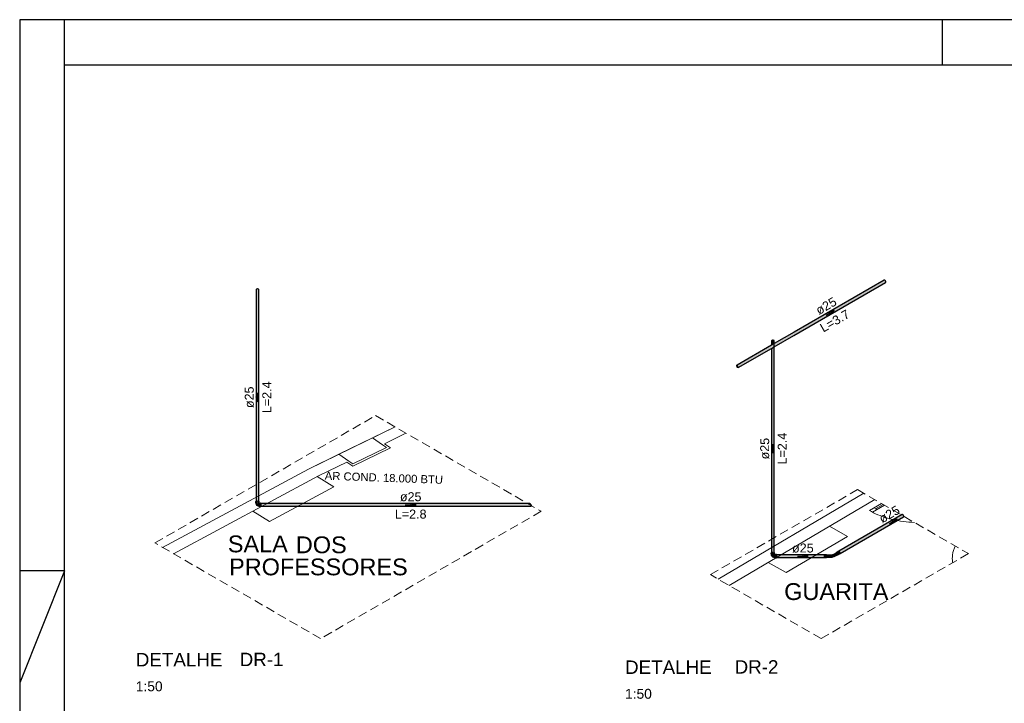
# Model space of a CAD drawing. Header units: millimetres. Extents: x 567 to 934, y -1 to 364.
# Tile 935 of 1056: x 874 to 896, y 87 to 102. Entities that reach past the tile are written whole.
import ezdxf

# ---------------------------------------------------------------- set-up
doc = ezdxf.new("R2010")
doc.units = ezdxf.units.MM
doc.header["$MEASUREMENT"] = 0
doc.linetypes.add('JIS_02_2.0', pattern=[0.3, 0.2, -0.1])
doc.linetypes.add('NULL', pattern=[0])
doc.layers.get('0').update_dxf_attribs({"lineweight": 18})
for name, color, linetype, lineweight in [('A-ANNO-NOTE', 7, 'Continuous', 13), ('A-AREA-IDEN', 7, 'Continuous', 9), ('A-DETL-GENF', 7, 'Continuous', 13), ('A-DETL-GENF-HDLN', 7, 'Continuous', 13), ('A-WALL', 7, 'Continuous', 25), ('AF-Condutos Reúso', 200, 'Continuous', 25), ('AF-Conexões Reúso', 216, 'Continuous', 18), ('AF-Sentido conduto Reúso', 200, 'Continuous', 30), ('AF-Textos conduto Reúso', 7, 'Continuous', 9), ('AL-Condutos', 3, 'Continuous', 25), ('AL-Sentido conduto', 3, 'Continuous', 30), ('AL-Textos conduto', 7, 'Continuous', 9), ('C-PROP-LINE', 7, 'Continuous', 25), ('DI-Elementos em corte', 9, 'Continuous', 18), ('DI-Área do detalhe', 10, 'JIS_02_2.0', 0), ('Q-SPCQ', 7, 'Continuous', 13), ('S-COLS', 7, 'Continuous', 13), ('Textos', 7, 'Continuous', 9)]:
    doc.layers.add(name, color=color, linetype=linetype, lineweight=lineweight)
doc.layers.add('FOLHA_PADRÃO', color=7, linetype='Continuous')
doc.styles.add('Arial', font='arial.ttf')
doc.styles.add('ArialBlack', font='txt')

# ---------------------------------------------------------------- blocks, each defined once
blk = doc.blocks.new('A2')
at = {"layer": 'FOLHA_PADRÃO', "color": 1}
for q in [(0, -14.8), (0, -12.3)]:
    blk.add_line((1, -12.3), q, dxfattribs=at)
at = {"layer": 'FOLHA_PADRÃO', "color": 1, "linetype": 'Continuous'}
for points in [[(0, -42), (59.4, -42), (59.4, 0), (0, 0), (0, -42)], [(1, -1), (1, 0)], [(20.6, -1.008), (20.6, -0.008)]]:
    blk.add_lwpolyline(points, dxfattribs=at)
at = {"layer": 'FOLHA_PADRÃO', "color": 6, "linetype": 'Continuous'}
blk.add_lwpolyline([(1, -1.008), (58.4, -1.008), (58.4, -41.008), (1, -41.008), (1, -1.008)], dxfattribs=at)

msp = doc.modelspace()

# ---------------------------------------------------------------- hatches: boundary and pattern name
at = {"layer": 'AF-Condutos Reúso', "linetype": 'Continuous'}
for points in [[(879.469, 91.281), (879.471, 91.258), (879.488, 91.248), (879.513, 91.249), (879.529, 91.26), (879.529, 96.003), (879.525, 96.009), (879.504, 96.017), (879.48, 96.014), (879.469, 96.001)], [(879.529, 91.268), (879.529, 96.003), (879.529, 91.318)], [(890.974, 94.855), (890.974, 94.762), (891.035, 94.796), (891.035, 94.85), (891.031, 94.864), (891.01, 94.872), (890.986, 94.868)], [(890.974, 90.135), (890.976, 90.113), (890.994, 90.103), (890.995, 90.347), (890.994, 94.838), (890.994, 94.703), (890.976, 94.693), (890.976, 94.848)], [(891.035, 90.115), (891.03, 90.138), (891.035, 90.136), (891.035, 94.85), (891.034, 94.726), (890.994, 94.703), (890.995, 90.347), (890.994, 90.103), (891.007, 90.102), (891.029, 90.108)], [(891.035, 90.122), (891.035, 94.857), (891.035, 90.172)], [(890.974, 90.12), (890.976, 94.693), (890.974, 94.692)], [(891.035, 90.115), (891.035, 94.727), (891.035, 94.726)], [(879.579, 91.169), (885.599, 91.169), (885.615, 91.176), (885.611, 91.199), (885.59, 91.222), (885.566, 91.23), (879.579, 91.23)], [(892.475, 90.164), (892.483, 90.163), (893.902, 90.983), (893.894, 90.983)], [(892.48, 90.162), (892.48, 90.162), (893.911, 90.978), (893.902, 90.983)], [(893.911, 90.978), (892.482, 90.163), (892.489, 90.156)], [(892.488, 90.156), (892.489, 90.156), (893.919, 90.969), (893.911, 90.978)], [(893.927, 90.936), (892.488, 90.105), (893.922, 90.93)], [(892.49, 90.157), (892.496, 90.147), (893.919, 90.969)], [(892.496, 90.147), (893.925, 90.957), (893.919, 90.969), (892.496, 90.147)], [(892.503, 90.137), (893.925, 90.957), (892.497, 90.147)], [(892.502, 90.136), (893.928, 90.946), (893.925, 90.957), (892.502, 90.136)], [(892.507, 90.126), (893.928, 90.946), (892.504, 90.137)], [(892.505, 90.111), (893.922, 90.93), (892.507, 90.116)], [(892.506, 90.125), (893.927, 90.936), (893.928, 90.946), (892.506, 90.125)], [(892.506, 90.116), (893.927, 90.936), (892.507, 90.125)], [(891.035, 90.115), (891.035, 90.136), (891.03, 90.138)], [(891.085, 90.085), (891.085, 90.083), (892.152, 90.076), (892.152, 90.085)], [(892.152, 90.076), (891.085, 90.083), (891.085, 90.076), (892.152, 90.066)], [(892.152, 90.066), (891.085, 90.076), (891.085, 90.066), (892.152, 90.053)], [(892.152, 90.053), (891.085, 90.066), (891.085, 90.053), (892.152, 90.053)], [(892.152, 90.041), (892.152, 90.053), (891.085, 90.053), (891.085, 90.041)], [(892.152, 90.031), (892.152, 90.041), (891.085, 90.041), (891.085, 90.031)], [(892.152, 90.024), (892.152, 90.031), (891.085, 90.031), (891.085, 90.024)]]:
    msp.add_hatch(color=201, dxfattribs=at).paths.add_polyline_path(points)
at = {"layer": 'AF-Conexões Reúso', "linetype": 'Continuous'}
for points in [[(879.469, 91.281), (879.459, 91.259), (879.478, 91.244), (879.49, 91.248), (879.47, 91.26), (879.53, 91.271), (879.469, 91.266)], [(879.541, 91.258), (879.541, 91.265), (879.52, 91.244), (879.478, 91.244), (879.464, 91.254), (879.463, 91.246), (879.488, 91.235), (879.51, 91.235), (879.529, 91.241)], [(879.465, 91.244), (879.464, 91.229), (879.469, 91.219), (879.469, 91.241)], [(879.469, 91.271), (879.53, 91.272), (879.47, 91.282)], [(879.469, 91.241), (879.469, 91.219), (879.473, 91.238)], [(879.469, 91.219), (879.475, 91.214), (879.475, 91.239)], [(879.53, 91.274), (879.488, 91.288), (879.47, 91.282)], [(879.534, 91.169), (879.532, 91.22), (879.52, 91.212), (879.474, 91.209), (879.499, 91.181)], [(879.475, 91.238), (879.475, 91.214), (879.481, 91.236)], [(879.481, 91.237), (879.475, 91.214), (879.482, 91.211)], [(879.513, 91.249), (879.478, 91.244), (879.514, 91.244)], [(879.482, 91.235), (879.482, 91.211), (879.489, 91.235)], [(879.489, 91.235), (879.482, 91.211), (879.49, 91.209), (879.498, 91.234)], [(879.53, 91.275), (879.499, 91.289), (879.488, 91.288)], [(879.491, 91.211), (879.508, 91.209), (879.508, 91.235), (879.499, 91.234)], [(879.515, 91.236), (879.508, 91.209), (879.517, 91.211)], [(879.515, 91.235), (879.51, 91.235), (879.508, 91.209)], [(879.522, 91.238), (879.517, 91.236), (879.517, 91.211)], [(879.523, 91.238), (879.517, 91.211), (879.524, 91.214)], [(879.534, 91.23), (879.534, 91.245), (879.524, 91.236), (879.524, 91.214), (879.529, 91.219), (879.529, 91.233)], [(879.57, 91.234), (879.534, 91.234), (879.534, 91.169), (879.57, 91.168)], [(879.579, 91.241), (879.57, 91.241), (879.57, 91.176), (879.579, 91.168)], [(879.534, 91.168), (879.534, 91.165), (879.57, 91.165), (879.57, 91.168)], [(879.579, 91.162), (879.57, 91.176), (879.57, 91.168)], [(890.974, 90.135), (890.965, 90.125), (890.969, 90.1), (890.994, 90.089), (891.016, 90.089), (891.04, 90.099), (891.047, 90.119), (891.026, 90.098), (890.984, 90.098), (890.97, 90.109), (890.972, 90.111), (890.984, 90.098), (890.995, 90.102), (890.976, 90.115), (891.036, 90.125), (890.974, 90.125)], [(890.974, 90.126), (891.036, 90.127), (890.976, 90.136)], [(891.036, 90.129), (890.994, 90.142), (890.976, 90.136)], [(891.035, 90.136), (891.029, 90.105), (890.984, 90.098), (891.026, 90.098), (891.047, 90.119)], [(891.036, 90.13), (891.005, 90.143), (890.994, 90.142)], [(892.466, 90.09), (892.468, 90.095), (892.448, 90.085), (892.469, 90.101), (892.469, 90.113), (892.397, 90.059), (892.408, 90.066), (892.425, 90.071), (892.447, 90.083), (892.397, 90.059), (892.439, 90.091), (892.466, 90.115), (892.453, 90.134), (892.436, 90.141), (892.36, 90.098), (892.339, 90.09), (892.302, 90.085), (892.2, 90.085), (892.2, 90.024), (892.302, 90.024), (892.326, 90.025), (892.347, 90.029), (892.372, 90.036), (892.39, 90.045), (892.447, 90.078)], [(892.423, 90.134), (892.432, 90.14), (892.36, 90.098)], [(892.464, 90.163), (892.43, 90.143), (892.441, 90.144), (892.454, 90.137), (892.469, 90.115), (892.471, 90.092), (892.503, 90.107), (892.506, 90.119), (892.499, 90.143), (892.482, 90.161)], [(890.971, 90.099), (890.97, 90.083), (890.975, 90.073), (890.975, 90.096)], [(890.975, 90.096), (890.976, 90.078), (890.979, 90.093)], [(890.975, 90.073), (890.98, 90.069), (890.98, 90.093)], [(891.04, 90.024), (891.04, 90.084), (891.026, 90.066), (890.979, 90.063), (891.005, 90.035)], [(890.98, 90.092), (890.98, 90.069), (890.986, 90.091)], [(890.987, 90.091), (890.98, 90.069), (890.988, 90.066)], [(890.988, 90.09), (890.988, 90.066), (890.995, 90.089)], [(890.995, 90.089), (890.988, 90.066), (890.996, 90.064), (891.004, 90.088)], [(890.997, 90.066), (891.014, 90.064), (891.014, 90.089), (891.005, 90.088)], [(891.021, 90.09), (891.016, 90.089), (891.014, 90.064)], [(891.021, 90.09), (891.014, 90.064), (891.022, 90.066)], [(891.028, 90.093), (891.022, 90.066), (891.03, 90.069)], [(891.028, 90.092), (891.022, 90.091), (891.022, 90.066)], [(891.04, 90.085), (891.04, 90.099), (891.03, 90.09), (891.03, 90.069), (891.035, 90.073), (891.035, 90.087)], [(891.076, 90.089), (891.04, 90.089), (891.04, 90.083), (891.076, 90.087)], [(891.04, 90.023), (891.076, 90.023), (891.076, 90.087), (891.04, 90.083)], [(891.04, 90.023), (891.04, 90.02), (891.076, 90.02), (891.076, 90.023)], [(891.085, 90.096), (891.076, 90.096), (891.076, 90.03), (891.085, 90.022)], [(891.085, 90.016), (891.076, 90.03), (891.076, 90.022)], [(892.2, 90.087), (892.2, 90.089), (892.152, 90.089), (892.152, 90.087)], [(892.176, 90.085), (892.176, 90.087), (892.152, 90.083)], [(892.164, 90.085), (892.176, 90.087), (892.152, 90.087)], [(892.176, 90.085), (892.152, 90.083), (892.176, 90.083)], [(892.152, 90.083), (892.152, 90.069), (892.176, 90.069), (892.176, 90.083)], [(892.152, 90.069), (892.152, 90.06), (892.176, 90.06), (892.176, 90.069)], [(892.152, 90.06), (892.152, 90.051), (892.176, 90.051), (892.176, 90.06)], [(892.176, 90.042), (892.176, 90.051), (892.152, 90.051), (892.152, 90.042)], [(892.2, 90.034), (892.2, 90.042), (892.152, 90.042), (892.152, 90.034)], [(892.152, 90.027), (892.176, 90.027), (892.176, 90.034), (892.152, 90.034)], [(892.2, 90.023), (892.2, 90.027), (892.152, 90.027), (892.152, 90.023)], [(892.2, 90.02), (892.2, 90.023), (892.152, 90.023), (892.152, 90.02)], [(892.2, 90.087), (892.176, 90.085), (892.2, 90.083)], [(892.2, 90.087), (892.176, 90.087), (892.176, 90.085)], [(892.176, 90.083), (892.176, 90.069), (892.2, 90.069), (892.2, 90.083)], [(892.176, 90.069), (892.176, 90.06), (892.2, 90.06), (892.2, 90.069)], [(892.176, 90.06), (892.176, 90.051), (892.2, 90.051), (892.2, 90.06)], [(892.2, 90.042), (892.2, 90.051), (892.176, 90.051), (892.176, 90.042)], [(892.176, 90.027), (892.2, 90.027), (892.2, 90.034), (892.176, 90.034)], [(892.448, 90.085), (892.468, 90.095), (892.469, 90.101)], [(892.503, 90.107), (892.471, 90.092), (892.465, 90.083)]]:
    msp.add_hatch(color=213, dxfattribs=at).paths.add_polyline_path(points)
at = {"layer": 'AL-Condutos', "linetype": 'Continuous'}
msp.add_hatch(color=91, dxfattribs=at).paths.add_polyline_path([(890.974, 94.753), (890.216, 94.316), (890.231, 94.303), (890.24, 94.281), (890.234, 94.264), (893.521, 96.162), (893.525, 96.168), (893.524, 96.189), (893.51, 96.209), (893.492, 96.215), (890.206, 94.318), (890.216, 94.316), (890.974, 94.753), (890.974, 94.746)])
at = {"layer": 'DI-Elementos em corte', "linetype": 'Continuous'}
msp.add_hatch(color=31, dxfattribs=at).paths.add_polyline_path([(890.202, 94.285), (890.208, 94.274), (890.226, 94.263), (890.238, 94.27), (890.238, 94.29), (890.224, 94.311), (890.207, 94.318), (890.197, 94.307)])

# ---------------------------------------------------------------- linework, layer by layer
at = {"layer": 'A-DETL-GENF', "color": 8, "lineweight": 5}
for p, q in [((893.159, 91.073), (893.431, 91.23)), ((893.263, 91.133), (893.159, 91.073)), ((893.228, 91.033), (893.159, 91.073)), ((893.159, 91.073), (893.228, 91.033)), ((893.5, 91.19), (893.228, 91.033)), ((893.228, 91.033), (893.332, 91.093)), ((893.332, 91.093), (893.263, 91.133)), ((893.298, 91.113), (893.465, 91.21))]:
    msp.add_line(p, q, dxfattribs=at)
at = {"layer": 'A-DETL-GENF-HDLN', "color": 8, "lineweight": 5}
for points in [[(893.159, 91.073), (893.204, 91.048), (893.251, 91.024), (893.3, 91.001), (893.35, 90.979), (893.401, 90.959), (893.454, 90.939), (893.508, 90.921), (893.564, 90.904), (893.62, 90.888), (893.678, 90.874), (893.736, 90.86), (893.796, 90.849), (893.856, 90.838), (893.916, 90.829), (893.978, 90.821), (894.04, 90.815), (894.102, 90.81), (894.164, 90.807), (894.164, 90.807)], [(895.075, 90.281), (895.066, 90.261), (895.058, 90.24), (895.05, 90.22), (895.043, 90.2), (895.037, 90.179), (895.031, 90.158), (895.026, 90.138), (895.022, 90.117), (895.018, 90.096), (895.016, 90.076), (895.013, 90.055), (895.012, 90.034), (895.011, 90.013), (895.011, 89.992), (895.012, 89.971), (895.014, 89.951), (895.016, 89.93), (895.019, 89.909), (895.019, 89.909)]]:
    msp.add_lwpolyline(points, dxfattribs=at)
at = {"layer": 'A-WALL', "color": 8, "lineweight": 5}
for p, q in [((882.573, 92.939), (882.067, 92.693)), ((882.335, 92.564), (882.816, 92.798)), ((882.067, 92.693), (882.288, 92.541)), ((882.288, 92.541), (882.383, 92.477)), ((882.469, 92.472), (882.335, 92.564)), ((881.318, 92.328), (880.637, 91.997)), ((881.539, 92.177), (881.318, 92.328)), ((881.626, 92.062), (882.469, 92.472)), ((882.383, 92.477), (881.633, 92.112)), ((880.864, 91.849), (881.492, 92.154)), ((881.492, 92.154), (881.626, 92.062)), ((881.633, 92.112), (881.539, 92.177)), ((880.637, 91.997), (877.384, 90.25)), ((877.627, 90.11), (880.864, 91.849)), ((893.038, 91.457), (889.786, 89.54)), ((890.029, 89.4), (893.28, 91.317))]:
    msp.add_line(p, q, dxfattribs=at)
at = {"layer": 'AF-Condutos Reúso'}
for p, q in [((879.472, 96.008), (879.469, 96.001)), ((879.469, 96.001), (879.469, 91.266)), ((879.48, 96.014), (879.472, 96.008)), ((879.491, 96.017), (879.48, 96.014)), ((879.504, 96.017), (879.491, 96.017)), ((879.516, 96.015), (879.504, 96.017)), ((879.525, 96.009), (879.516, 96.015)), ((879.529, 96.003), (879.525, 96.009)), ((879.529, 91.315), (879.529, 96.003)), ((890.978, 94.862), (890.974, 94.855)), ((890.974, 94.855), (890.974, 94.762)), ((890.986, 94.868), (890.978, 94.862)), ((890.997, 94.871), (890.986, 94.868)), ((891.01, 94.872), (890.997, 94.871)), ((891.022, 94.869), (891.01, 94.872)), ((891.031, 94.864), (891.022, 94.869)), ((891.035, 94.857), (891.031, 94.864)), ((891.035, 92.625), (891.035, 94.857)), ((890.974, 94.692), (890.974, 92.539)), ((890.974, 92.539), (890.974, 90.12)), ((891.035, 90.169), (891.035, 92.625)), ((879.469, 91.266), (879.471, 91.258)), ((879.471, 91.258), (879.477, 91.252)), ((879.477, 91.252), (879.488, 91.248)), ((879.488, 91.248), (879.501, 91.247)), ((879.501, 91.247), (879.513, 91.249)), ((879.513, 91.249), (879.523, 91.254)), ((879.523, 91.254), (879.529, 91.26)), ((879.529, 91.291), (879.529, 91.315)), ((879.529, 91.285), (879.529, 91.291)), ((879.529, 91.281), (879.529, 91.285)), ((879.529, 91.281), (879.529, 91.281)), ((879.529, 91.268), (879.529, 91.281)), ((879.529, 91.26), (879.529, 91.268)), ((885.566, 91.23), (879.579, 91.23)), ((879.579, 91.23), (879.579, 91.229)), ((879.579, 91.229), (879.579, 91.222)), ((879.579, 91.222), (879.579, 91.211)), ((885.576, 91.229), (885.566, 91.23)), ((885.577, 91.229), (885.576, 91.229)), ((885.589, 91.222), (885.577, 91.229)), ((885.59, 91.222), (885.589, 91.222)), ((885.601, 91.212), (885.59, 91.222)), ((879.579, 91.211), (879.579, 91.199)), ((879.579, 91.199), (879.579, 91.186)), ((879.579, 91.186), (879.579, 91.176)), ((879.579, 91.176), (879.579, 91.17)), ((879.579, 91.17), (879.579, 91.169)), ((879.579, 91.169), (885.599, 91.169)), ((885.599, 91.169), (885.6, 91.17)), ((885.6, 91.17), (885.609, 91.17)), ((885.602, 91.211), (885.601, 91.212)), ((885.61, 91.2), (885.602, 91.211)), ((885.609, 91.17), (885.61, 91.171)), ((885.611, 91.199), (885.61, 91.2)), ((885.61, 91.171), (885.615, 91.176)), ((885.615, 91.188), (885.611, 91.199)), ((885.616, 91.186), (885.615, 91.188)), ((885.615, 91.177), (885.616, 91.186)), ((885.615, 91.176), (885.615, 91.177)), ((893.894, 90.983), (892.475, 90.164)), ((892.505, 90.111), (893.922, 90.93)), ((893.898, 90.983), (893.894, 90.983)), ((893.902, 90.983), (893.898, 90.983)), ((893.907, 90.98), (893.902, 90.983)), ((893.911, 90.978), (893.907, 90.98)), ((893.916, 90.972), (893.911, 90.978)), ((893.919, 90.969), (893.916, 90.972)), ((893.922, 90.962), (893.919, 90.969)), ((893.925, 90.957), (893.922, 90.962)), ((893.922, 90.93), (893.924, 90.932)), ((893.924, 90.932), (893.927, 90.936)), ((893.927, 90.951), (893.925, 90.957)), ((893.928, 90.946), (893.927, 90.951)), ((893.927, 90.94), (893.928, 90.946)), ((893.927, 90.936), (893.927, 90.94)), ((890.974, 90.12), (890.976, 90.113)), ((891.029, 90.108), (891.035, 90.115)), ((891.035, 90.146), (891.035, 90.169)), ((891.035, 90.139), (891.035, 90.146)), ((891.035, 90.136), (891.035, 90.139)), ((891.035, 90.136), (891.035, 90.136)), ((891.035, 90.122), (891.035, 90.136)), ((891.035, 90.115), (891.035, 90.122)), ((890.976, 90.113), (890.983, 90.107)), ((890.983, 90.107), (890.994, 90.103)), ((890.994, 90.103), (891.007, 90.102)), ((891.007, 90.102), (891.019, 90.103)), ((891.019, 90.103), (891.029, 90.108)), ((891.085, 90.085), (891.085, 90.083)), ((892.152, 90.085), (891.085, 90.085)), ((891.085, 90.083), (891.085, 90.076)), ((891.085, 90.076), (891.085, 90.066)), ((891.085, 90.066), (891.085, 90.053)), ((891.085, 90.053), (891.085, 90.041)), ((891.085, 90.041), (891.085, 90.031)), ((891.085, 90.031), (891.085, 90.025)), ((891.085, 90.025), (891.085, 90.024)), ((891.085, 90.024), (892.152, 90.024)), ((892.505, 90.111), (892.505, 90.111))]:
    msp.add_line(p, q, dxfattribs=at)
at = {"layer": 'AF-Conexões Reúso'}
for p, q in [((879.459, 91.271), (879.457, 91.265)), ((879.457, 91.265), (879.457, 91.258)), ((879.457, 91.258), (879.459, 91.252)), ((879.463, 91.277), (879.459, 91.271)), ((879.459, 91.252), (879.463, 91.246)), ((879.465, 91.278), (879.463, 91.277)), ((879.463, 91.246), (879.464, 91.245)), ((879.464, 91.245), (879.47, 91.241)), ((879.464, 91.245), (879.464, 91.229)), ((879.464, 91.229), (879.466, 91.223)), ((879.469, 91.281), (879.465, 91.278)), ((879.466, 91.223), (879.469, 91.219)), ((879.469, 91.219), (879.472, 91.217)), ((879.47, 91.241), (879.478, 91.237)), ((879.472, 91.217), (879.475, 91.214)), ((879.472, 91.217), (879.472, 91.216)), ((879.472, 91.216), (879.472, 91.214)), ((879.472, 91.214), (879.474, 91.209)), ((879.475, 91.214), (879.482, 91.211)), ((879.478, 91.237), (879.488, 91.235)), ((879.499, 91.289), (879.488, 91.288)), ((879.488, 91.235), (879.499, 91.234)), ((879.499, 91.234), (879.51, 91.235)), ((879.51, 91.235), (879.52, 91.237)), ((879.517, 91.211), (879.524, 91.214)), ((879.52, 91.237), (879.529, 91.241)), ((879.524, 91.214), (879.529, 91.219)), ((879.531, 91.28), (879.529, 91.281)), ((879.529, 91.241), (879.534, 91.245)), ((879.529, 91.219), (879.533, 91.223)), ((879.535, 91.277), (879.531, 91.28)), ((879.533, 91.223), (879.534, 91.229)), ((879.534, 91.245), (879.535, 91.246)), ((879.534, 91.231), (879.534, 91.245)), ((879.534, 91.234), (879.534, 91.232)), ((879.57, 91.234), (879.534, 91.234)), ((879.534, 91.232), (879.534, 91.228)), ((879.534, 91.23), (879.534, 91.231)), ((879.534, 91.23), (879.534, 91.231)), ((879.534, 91.231), (879.534, 91.231)), ((879.534, 91.231), (879.534, 91.231)), ((879.534, 91.229), (879.534, 91.23)), ((879.534, 91.23), (879.534, 91.23)), ((879.534, 91.23), (879.534, 91.23)), ((879.534, 91.23), (879.534, 91.23)), ((879.534, 91.226), (879.534, 91.23)), ((879.534, 91.23), (879.534, 91.23)), ((879.534, 91.23), (879.534, 91.23)), ((879.534, 91.228), (879.534, 91.222)), ((879.534, 91.226), (879.534, 91.226)), ((879.534, 91.218), (879.534, 91.226)), ((879.534, 91.222), (879.534, 91.214)), ((879.534, 91.208), (879.534, 91.218)), ((879.534, 91.214), (879.534, 91.206)), ((879.539, 91.272), (879.535, 91.277)), ((879.535, 91.246), (879.539, 91.252)), ((879.539, 91.271), (879.539, 91.272)), ((879.541, 91.265), (879.539, 91.271)), ((879.539, 91.252), (879.541, 91.258)), ((879.541, 91.258), (879.541, 91.265)), ((879.57, 91.241), (879.57, 91.239)), ((879.579, 91.241), (879.57, 91.241)), ((879.57, 91.239), (879.57, 91.234)), ((879.57, 91.234), (879.57, 91.226)), ((879.57, 91.232), (879.57, 91.234)), ((879.57, 91.228), (879.57, 91.232)), ((879.57, 91.222), (879.57, 91.228)), ((879.57, 91.226), (879.57, 91.217)), ((879.57, 91.214), (879.57, 91.222)), ((879.57, 91.217), (879.57, 91.207)), ((879.57, 91.206), (879.57, 91.214)), ((879.579, 91.239), (879.579, 91.241)), ((879.579, 91.234), (879.579, 91.239)), ((879.579, 91.226), (879.579, 91.234)), ((879.579, 91.217), (879.579, 91.226)), ((879.579, 91.207), (879.579, 91.217)), ((879.474, 91.209), (879.477, 91.202)), ((879.477, 91.202), (879.482, 91.194)), ((879.482, 91.211), (879.49, 91.209)), ((879.482, 91.194), (879.49, 91.187)), ((879.49, 91.209), (879.499, 91.209)), ((879.49, 91.187), (879.499, 91.181)), ((879.499, 91.209), (879.508, 91.209)), ((879.499, 91.181), (879.51, 91.176)), ((879.508, 91.209), (879.517, 91.211)), ((879.51, 91.176), (879.519, 91.172)), ((879.519, 91.172), (879.534, 91.169)), ((879.534, 91.197), (879.534, 91.208)), ((879.534, 91.206), (879.534, 91.197)), ((879.534, 91.197), (879.534, 91.188)), ((879.534, 91.187), (879.534, 91.197)), ((879.534, 91.188), (879.534, 91.18)), ((879.534, 91.178), (879.534, 91.187)), ((879.534, 91.18), (879.534, 91.173)), ((879.534, 91.172), (879.534, 91.178)), ((879.534, 91.173), (879.534, 91.169)), ((879.534, 91.169), (879.534, 91.172)), ((879.534, 91.169), (879.534, 91.168)), ((879.534, 91.168), (879.534, 91.165)), ((879.534, 91.165), (879.57, 91.165)), ((879.57, 91.207), (879.57, 91.196)), ((879.57, 91.197), (879.57, 91.206)), ((879.57, 91.188), (879.57, 91.197)), ((879.57, 91.196), (879.57, 91.185)), ((879.57, 91.18), (879.57, 91.188)), ((879.57, 91.185), (879.57, 91.176)), ((879.57, 91.173), (879.57, 91.18)), ((879.57, 91.176), (879.57, 91.168)), ((879.57, 91.168), (879.57, 91.173)), ((879.57, 91.168), (879.57, 91.165)), ((879.57, 91.165), (879.57, 91.168)), ((879.57, 91.165), (879.57, 91.162)), ((879.57, 91.162), (879.57, 91.159)), ((879.57, 91.159), (879.579, 91.159)), ((879.579, 91.196), (879.579, 91.207)), ((879.579, 91.185), (879.579, 91.196)), ((879.579, 91.176), (879.579, 91.185)), ((879.579, 91.169), (879.579, 91.176)), ((879.579, 91.168), (879.579, 91.169)), ((879.579, 91.162), (879.579, 91.168)), ((879.579, 91.159), (879.579, 91.162)), ((890.965, 90.125), (890.963, 90.119)), ((890.963, 90.119), (890.963, 90.112)), ((890.969, 90.131), (890.965, 90.125)), ((890.971, 90.133), (890.969, 90.131)), ((890.974, 90.135), (890.971, 90.133)), ((891.005, 90.143), (890.994, 90.142)), ((891.036, 90.135), (891.035, 90.136)), ((891.041, 90.131), (891.036, 90.135)), ((891.045, 90.126), (891.041, 90.131)), ((891.045, 90.125), (891.045, 90.126)), ((891.047, 90.119), (891.045, 90.125)), ((891.047, 90.112), (891.047, 90.119)), ((892.424, 90.135), (892.36, 90.098)), ((892.432, 90.14), (892.424, 90.135)), ((892.425, 90.138), (892.424, 90.135)), ((892.426, 90.14), (892.425, 90.138)), ((892.43, 90.143), (892.426, 90.14)), ((892.464, 90.163), (892.43, 90.143)), ((892.436, 90.141), (892.432, 90.14)), ((892.442, 90.141), (892.436, 90.141)), ((892.447, 90.138), (892.442, 90.141)), ((892.453, 90.134), (892.447, 90.138)), ((892.458, 90.129), (892.453, 90.134)), ((892.463, 90.122), (892.458, 90.129)), ((892.466, 90.115), (892.463, 90.122)), ((892.469, 90.165), (892.464, 90.163)), ((892.468, 90.108), (892.466, 90.115)), ((892.475, 90.164), (892.469, 90.165)), ((892.482, 90.161), (892.475, 90.164)), ((892.475, 90.164), (892.475, 90.164)), ((892.488, 90.157), (892.482, 90.161)), ((892.494, 90.151), (892.488, 90.157)), ((892.499, 90.143), (892.494, 90.151)), ((892.503, 90.135), (892.499, 90.143)), ((892.505, 90.127), (892.503, 90.135)), ((892.506, 90.119), (892.505, 90.127)), ((892.505, 90.112), (892.506, 90.119)), ((890.963, 90.112), (890.965, 90.106)), ((890.965, 90.106), (890.969, 90.1)), ((890.969, 90.1), (890.97, 90.099)), ((890.97, 90.099), (890.97, 90.083)), ((890.97, 90.099), (890.976, 90.095)), ((890.97, 90.083), (890.971, 90.078)), ((890.971, 90.078), (890.975, 90.073)), ((890.975, 90.073), (890.977, 90.071)), ((890.976, 90.095), (890.984, 90.092)), ((890.977, 90.071), (890.98, 90.069)), ((890.977, 90.071), (890.978, 90.068)), ((890.978, 90.068), (890.979, 90.063)), ((890.979, 90.063), (890.983, 90.057)), ((890.98, 90.069), (890.988, 90.066)), ((890.983, 90.057), (890.988, 90.049)), ((890.984, 90.092), (890.994, 90.089)), ((890.988, 90.066), (890.996, 90.064)), ((890.988, 90.049), (890.996, 90.041)), ((890.994, 90.089), (891.005, 90.088)), ((890.996, 90.064), (891.005, 90.063)), ((890.996, 90.041), (891.005, 90.035)), ((891.005, 90.088), (891.016, 90.089)), ((891.005, 90.063), (891.014, 90.064)), ((891.005, 90.035), (891.016, 90.03)), ((891.014, 90.064), (891.022, 90.066)), ((891.016, 90.089), (891.026, 90.092)), ((891.016, 90.03), (891.025, 90.026)), ((891.022, 90.066), (891.03, 90.069)), ((891.025, 90.026), (891.04, 90.024)), ((891.026, 90.092), (891.034, 90.095)), ((891.03, 90.069), (891.035, 90.073)), ((891.034, 90.095), (891.04, 90.099)), ((891.035, 90.073), (891.039, 90.078)), ((891.039, 90.078), (891.04, 90.083)), ((891.04, 90.099), (891.041, 90.1)), ((891.04, 90.085), (891.04, 90.099)), ((891.04, 90.089), (891.04, 90.087)), ((891.076, 90.089), (891.04, 90.089)), ((891.04, 90.087), (891.04, 90.085)), ((891.04, 90.083), (891.04, 90.085)), ((891.04, 90.085), (891.04, 90.085)), ((891.04, 90.085), (891.04, 90.085)), ((891.04, 90.085), (891.04, 90.084)), ((891.04, 90.085), (891.04, 90.085)), ((891.04, 90.084), (891.04, 90.085)), ((891.04, 90.085), (891.04, 90.084)), ((891.04, 90.084), (891.04, 90.085)), ((891.04, 90.085), (891.04, 90.085)), ((891.04, 90.085), (891.04, 90.085)), ((891.04, 90.085), (891.04, 90.085)), ((891.04, 90.084), (891.04, 90.083)), ((891.04, 90.08), (891.04, 90.084)), ((891.04, 90.083), (891.04, 90.076)), ((891.04, 90.08), (891.04, 90.08)), ((891.04, 90.072), (891.04, 90.08)), ((891.04, 90.076), (891.04, 90.069)), ((891.04, 90.062), (891.04, 90.072)), ((891.04, 90.069), (891.04, 90.06)), ((891.04, 90.052), (891.04, 90.062)), ((891.04, 90.06), (891.04, 90.051)), ((891.04, 90.041), (891.04, 90.052)), ((891.04, 90.051), (891.04, 90.042)), ((891.04, 90.042), (891.04, 90.034)), ((891.04, 90.033), (891.04, 90.041)), ((891.04, 90.034), (891.04, 90.027)), ((891.04, 90.027), (891.04, 90.033)), ((891.04, 90.027), (891.04, 90.024)), ((891.04, 90.024), (891.04, 90.027)), ((891.04, 90.024), (891.04, 90.023)), ((891.04, 90.023), (891.04, 90.02)), ((891.04, 90.02), (891.076, 90.02)), ((891.041, 90.1), (891.045, 90.106)), ((891.045, 90.106), (891.047, 90.112)), ((891.076, 90.096), (891.076, 90.093)), ((891.085, 90.096), (891.076, 90.096)), ((891.076, 90.093), (891.076, 90.088)), ((891.076, 90.087), (891.076, 90.089)), ((891.076, 90.088), (891.076, 90.081)), ((891.076, 90.083), (891.076, 90.087)), ((891.076, 90.076), (891.076, 90.083)), ((891.076, 90.081), (891.076, 90.072)), ((891.076, 90.069), (891.076, 90.076)), ((891.076, 90.072), (891.076, 90.061)), ((891.076, 90.06), (891.076, 90.069)), ((891.076, 90.061), (891.076, 90.05)), ((891.076, 90.051), (891.076, 90.06)), ((891.076, 90.042), (891.076, 90.051)), ((891.076, 90.05), (891.076, 90.04)), ((891.076, 90.034), (891.076, 90.042)), ((891.076, 90.04), (891.076, 90.03)), ((891.076, 90.027), (891.076, 90.034)), ((891.076, 90.03), (891.076, 90.022)), ((891.076, 90.023), (891.076, 90.027)), ((891.076, 90.02), (891.076, 90.023)), ((891.076, 90.022), (891.076, 90.02)), ((891.076, 90.02), (891.076, 90.016)), ((891.076, 90.016), (891.076, 90.013)), ((891.076, 90.013), (891.085, 90.013)), ((891.085, 90.093), (891.085, 90.096)), ((891.085, 90.088), (891.085, 90.093)), ((891.085, 90.081), (891.085, 90.088)), ((891.085, 90.072), (891.085, 90.081)), ((891.085, 90.061), (891.085, 90.072)), ((891.085, 90.05), (891.085, 90.061)), ((891.085, 90.04), (891.085, 90.05)), ((891.085, 90.03), (891.085, 90.04)), ((891.085, 90.024), (891.085, 90.03)), ((891.085, 90.022), (891.085, 90.024)), ((891.085, 90.016), (891.085, 90.022)), ((891.085, 90.013), (891.085, 90.016)), ((892.152, 90.089), (892.152, 90.087)), ((892.2, 90.089), (892.152, 90.089)), ((892.152, 90.087), (892.152, 90.085)), ((892.152, 90.085), (892.152, 90.083)), ((892.152, 90.083), (892.152, 90.076)), ((892.152, 90.076), (892.152, 90.069)), ((892.152, 90.069), (892.152, 90.06)), ((892.152, 90.06), (892.152, 90.051)), ((892.152, 90.051), (892.152, 90.042)), ((892.152, 90.042), (892.152, 90.034)), ((892.152, 90.034), (892.152, 90.027)), ((892.152, 90.027), (892.152, 90.024)), ((892.152, 90.024), (892.152, 90.023)), ((892.152, 90.023), (892.152, 90.02)), ((892.152, 90.02), (892.2, 90.02)), ((892.2, 90.087), (892.2, 90.089)), ((892.2, 90.085), (892.2, 90.087)), ((892.2, 90.085), (892.2, 90.085)), ((892.2, 90.083), (892.2, 90.085)), ((892.2, 90.085), (892.2, 90.083)), ((892.302, 90.085), (892.2, 90.085)), ((892.2, 90.076), (892.2, 90.083)), ((892.2, 90.083), (892.2, 90.079)), ((892.2, 90.079), (892.2, 90.074)), ((892.2, 90.069), (892.2, 90.076)), ((892.2, 90.074), (892.2, 90.067)), ((892.2, 90.06), (892.2, 90.069)), ((892.2, 90.067), (892.2, 90.059)), ((892.2, 90.051), (892.2, 90.06)), ((892.2, 90.059), (892.2, 90.051)), ((892.2, 90.042), (892.2, 90.051)), ((892.2, 90.051), (892.2, 90.044)), ((892.2, 90.044), (892.2, 90.037)), ((892.2, 90.034), (892.2, 90.042)), ((892.2, 90.037), (892.2, 90.031)), ((892.2, 90.027), (892.2, 90.034)), ((892.2, 90.031), (892.2, 90.026)), ((892.2, 90.024), (892.2, 90.027)), ((892.2, 90.026), (892.2, 90.024)), ((892.2, 90.023), (892.2, 90.024)), ((892.2, 90.024), (892.302, 90.024)), ((892.2, 90.02), (892.2, 90.023)), ((892.319, 90.086), (892.302, 90.085)), ((892.302, 90.024), (892.326, 90.025)), ((892.335, 90.089), (892.319, 90.086)), ((892.326, 90.025), (892.347, 90.029)), ((892.343, 90.091), (892.335, 90.089)), ((892.36, 90.098), (892.339, 90.09)), ((892.339, 90.09), (892.35, 90.093)), ((892.35, 90.093), (892.343, 90.091)), ((892.347, 90.029), (892.372, 90.036)), ((892.372, 90.036), (892.39, 90.045)), ((892.39, 90.045), (892.447, 90.078)), ((892.447, 90.078), (892.45, 90.08)), ((892.45, 90.08), (892.453, 90.081)), ((892.453, 90.081), (892.454, 90.082)), ((892.454, 90.082), (892.463, 90.087)), ((892.454, 90.082), (892.457, 90.082)), ((892.457, 90.082), (892.46, 90.082)), ((892.46, 90.082), (892.463, 90.083)), ((892.463, 90.087), (892.466, 90.09)), ((892.463, 90.083), (892.465, 90.083)), ((892.465, 90.083), (892.499, 90.103)), ((892.466, 90.09), (892.468, 90.095)), ((892.469, 90.101), (892.468, 90.108)), ((892.468, 90.095), (892.469, 90.101)), ((892.499, 90.103), (892.503, 90.107)), ((892.503, 90.107), (892.505, 90.111)), ((892.505, 90.111), (892.505, 90.112))]:
    msp.add_line(p, q, dxfattribs=at)
at = {"layer": 'AF-Sentido conduto Reúso'}
for p, q in [((879.531, 93.621), (879.467, 93.621)), ((879.467, 93.621), (879.499, 93.5)), ((879.499, 93.5), (879.531, 93.621)), ((891.037, 92.475), (890.973, 92.475)), ((890.973, 92.475), (891.005, 92.354)), ((891.005, 92.354), (891.037, 92.475)), ((883.043, 91.2), (882.922, 91.232)), ((882.922, 91.232), (882.922, 91.167)), ((882.922, 91.167), (883.043, 91.2)), ((893.781, 90.883), (893.66, 90.851)), ((893.66, 90.851), (893.692, 90.795)), ((893.692, 90.795), (893.781, 90.883)), ((891.797, 90.054), (891.677, 90.087)), ((891.677, 90.087), (891.677, 90.022)), ((891.677, 90.022), (891.797, 90.054))]:
    msp.add_line(p, q, dxfattribs=at)
for points in [[(879.499, 93.7), (879.499, 93.5)], [(891.005, 92.554), (891.005, 92.354)], [(882.798, 91.2), (883.043, 91.2)], [(893.607, 90.783), (893.781, 90.883)], [(891.552, 90.054), (891.797, 90.054)]]:
    msp.add_lwpolyline(points, dxfattribs=at)
at = {"layer": 'AL-Condutos'}
for p, q in [((891.476, 94.981), (893.521, 96.162)), ((893.492, 96.215), (891.482, 95.055)), ((893.492, 96.215), (893.492, 96.215)), ((893.498, 96.215), (893.492, 96.215)), ((893.5, 96.215), (893.498, 96.215)), ((893.501, 96.214), (893.5, 96.215)), ((893.506, 96.211), (893.501, 96.214)), ((893.509, 96.209), (893.506, 96.211)), ((893.51, 96.209), (893.509, 96.209)), ((893.515, 96.203), (893.51, 96.209)), ((893.517, 96.2), (893.515, 96.203)), ((893.518, 96.2), (893.517, 96.2)), ((893.521, 96.193), (893.518, 96.2)), ((893.523, 96.189), (893.521, 96.193)), ((893.521, 96.162), (893.522, 96.164)), ((893.522, 96.164), (893.525, 96.168)), ((893.524, 96.189), (893.523, 96.189)), ((893.525, 96.181), (893.524, 96.189)), ((893.526, 96.178), (893.525, 96.181)), ((893.525, 96.171), (893.526, 96.177)), ((893.525, 96.168), (893.525, 96.171)), ((893.525, 96.168), (893.525, 96.168)), ((893.526, 96.177), (893.526, 96.178)), ((891.482, 95.055), (891.035, 94.797)), ((891.035, 94.727), (891.476, 94.981)), ((890.974, 94.762), (890.206, 94.318)), ((891.035, 94.797), (890.974, 94.762)), ((890.234, 94.264), (890.974, 94.692)), ((890.974, 94.692), (891.035, 94.727))]:
    msp.add_line(p, q, dxfattribs=at)
at = {"layer": 'AL-Sentido conduto'}
for p, q in [((892.371, 95.533), (892.25, 95.501)), ((892.25, 95.501), (892.282, 95.445)), ((892.282, 95.445), (892.371, 95.533))]:
    msp.add_line(p, q, dxfattribs=at)
msp.add_lwpolyline([(892.198, 95.433), (892.371, 95.533)], dxfattribs=at)
at = {"layer": 'C-PROP-LINE', "color": 8, "lineweight": 5}
for p, q in [((882.573, 92.939), (880.637, 91.997)), ((880.637, 91.997), (877.384, 90.25)), ((893.038, 91.457), (889.786, 89.54))]:
    msp.add_line(p, q, dxfattribs=at)
at = {"layer": 'DI-Elementos em corte'}
for p, q in [((890.2, 94.314), (890.197, 94.307)), ((890.197, 94.307), (890.197, 94.305)), ((890.197, 94.305), (890.198, 94.296)), ((890.198, 94.296), (890.198, 94.294)), ((890.198, 94.294), (890.202, 94.285)), ((890.201, 94.314), (890.2, 94.314)), ((890.206, 94.318), (890.201, 94.314)), ((890.202, 94.285), (890.202, 94.283)), ((890.202, 94.283), (890.208, 94.274)), ((890.208, 94.274), (890.21, 94.273)), ((890.21, 94.273), (890.217, 94.267)), ((890.217, 94.267), (890.218, 94.265)), ((890.218, 94.265), (890.226, 94.263)), ((890.226, 94.263), (890.227, 94.262)), ((890.227, 94.262), (890.233, 94.264)), ((890.233, 94.264), (890.234, 94.264))]:
    msp.add_line(p, q, dxfattribs=at)
at = {"layer": 'DI-Área do detalhe'}
for points in [[(877.213, 90.349), (882.137, 93.191), (885.834, 91.056), (880.911, 88.214), (877.213, 90.349)], [(889.61, 89.642), (892.896, 91.539), (895.369, 90.111), (892.083, 88.214), (889.61, 89.642)]]:
    msp.add_lwpolyline(points, dxfattribs=at)
at = {"layer": 'Q-SPCQ', "color": 8, "linetype": 'Continuous', "lineweight": 5}
for p, q in [((880.83, 91.83), (881.205, 91.598)), ((881.205, 91.598), (879.771, 90.827)), ((879.771, 90.827), (879.395, 91.06)), ((892.272, 90.723), (892.675, 90.495)), ((892.675, 90.495), (891.304, 89.687)), ((891.304, 89.687), (890.901, 89.914))]:
    msp.add_line(p, q, dxfattribs=at)
at = {"layer": 'S-COLS', "color": 8, "lineweight": 5}
for p, q in [((882.067, 92.693), (881.318, 92.328)), ((882.288, 92.541), (882.067, 92.693)), ((882.383, 92.477), (882.288, 92.541)), ((881.318, 92.328), (881.539, 92.177)), ((881.633, 92.112), (882.383, 92.477)), ((881.539, 92.177), (881.633, 92.112))]:
    msp.add_line(p, q, dxfattribs=at)

# ---------------------------------------------------------------- block references
msp.add_blockref('A2', (874.193, 102.026))

# ---------------------------------------------------------------- texts
at = {"layer": 'A-ANNO-NOTE', "color": 8, "linetype": 'NULL', "lineweight": 5, "insert": (881, 91.76), "char_height": 0.18, "width": 5.28256, "attachment_point": 7, "rotation": 357.9382, "line_spacing_factor": 0.6, "style": 'Arial'}
msp.add_mtext('AR COND. 18.000 BTU', dxfattribs=at)
at = {"layer": 'A-AREA-IDEN', "color": 8, "linetype": 'NULL', "lineweight": 5, "char_height": 0.375, "attachment_point": 7, "line_spacing_factor": 0.6, "style": 'Arial'}
for s, insert, width in [('SALA', (878.839, 90.135), 2.67988), ('DOS', (880.358, 90.115), 2.27115), ('PROFESSORES', (878.867, 89.622), 7.97904), ('GUARITA', (891.258, 89.071), 4.65835)]:
    msp.add_mtext(s, dxfattribs=dict(at, insert=insert, width=width))
at = {"layer": 'AF-Textos conduto Reúso', "linetype": 'NULL', "char_height": 0.2, "attachment_point": 8, "line_spacing_factor": 0.6, "style": 'Arial'}
for s, insert, width, rotation in [('L=2.4', (879.808, 93.6), 1.41341, 90.0002), ('ø25', (879.423, 93.6), 0.9628, 90.0002), ('L=2.4', (891.314, 92.454), 1.41341, 90.0002), ('ø25', (890.928, 92.454), 0.9628, 90.0002), ('ø25', (893.656, 90.899), 0.9628, 30.0001)]:
    msp.add_mtext(s, dxfattribs=dict(at, insert=insert, width=width, rotation=rotation))
for s, insert, width in [('ø25', (882.921, 91.276), 0.9628), ('L=2.8', (882.921, 90.891), 1.41341), ('ø25', (891.675, 90.131), 0.9628)]:
    msp.add_mtext(s, dxfattribs=dict(at, insert=insert, width=width))
at = {"layer": 'AL-Textos conduto', "linetype": 'NULL', "char_height": 0.2, "attachment_point": 8, "rotation": 30.0001, "line_spacing_factor": 0.6, "style": 'Arial'}
for s, insert, width in [('ø25', (892.246, 95.549), 0.9628), ('L=3.7', (892.439, 95.216), 1.41341)]:
    msp.add_mtext(s, dxfattribs=dict(at, insert=insert, width=width))
at = {"layer": 'Textos', "linetype": 'NULL', "attachment_point": 7, "line_spacing_factor": 0.6}
for s, insert, char_height, width, style in [('DETALHE', (876.785, 87.595), 0.3, 4.38075, 'ArialBlack'), ('DR-1', (879.103, 87.6), 0.3, 2.14418, 'ArialBlack'), ('DETALHE', (887.706, 87.427), 0.3, 4.38075, 'ArialBlack'), ('DR-2', (890.152, 87.433), 0.3, 2.14418, 'ArialBlack'), ('1:50', (876.785, 87.037), 0.22, 1.19591, 'Arial'), ('1:50', (887.706, 86.87), 0.22, 1.19591, 'Arial')]:
    msp.add_mtext(s, dxfattribs=dict(at, insert=insert, char_height=char_height, width=width, style=style))

doc.saveas('drawing.dxf')
